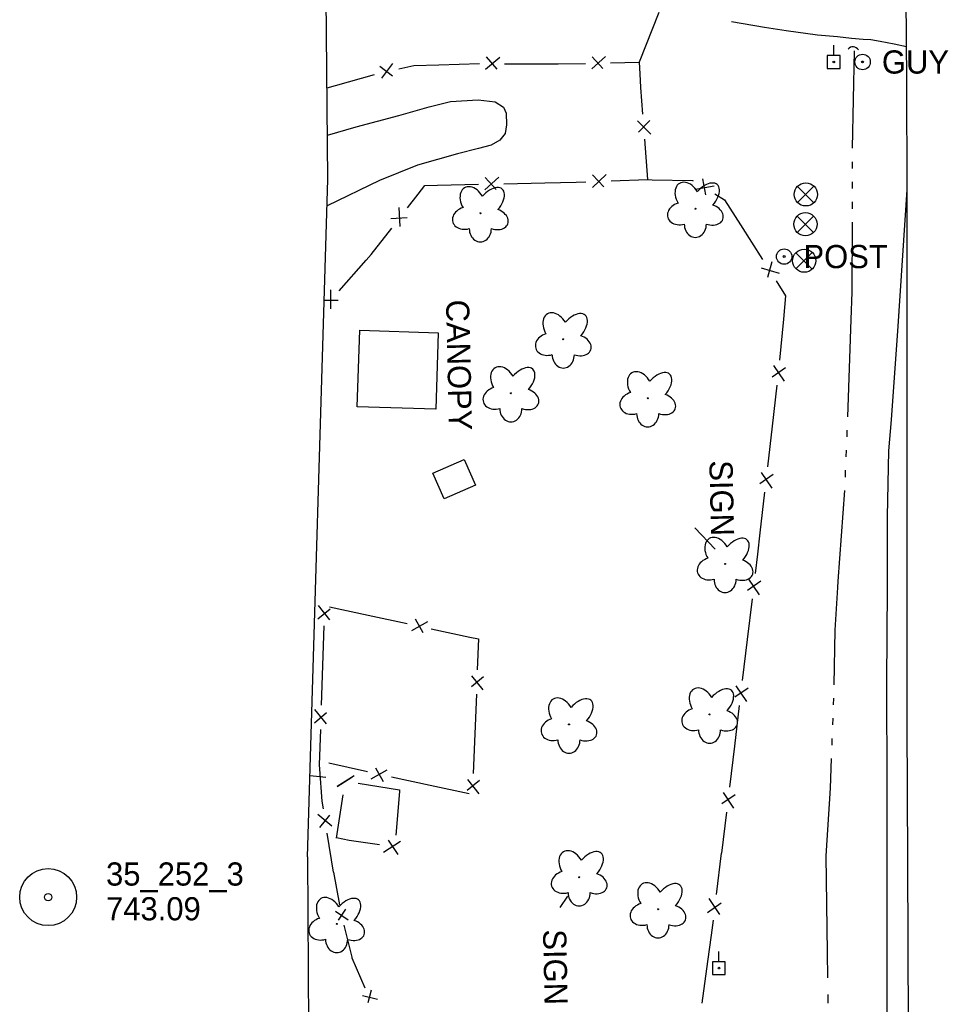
# Model space of a CAD drawing. Extents: x 589250 to 1188077, y 162953 to 363065.
# Drawn here: x 593901.4 to 594142.1, y 167192.5 to 167447.5 of the extents above; entities that cross this region are included whole.
import ezdxf

# ---------------------------------------------------------------- set-up
doc = ezdxf.new("R2010")
doc.units = 0
for name, color, linetype in [('E_BLD', 7, 'Continuous'), ('E_BLD_HvyDash', 7, 'Continuous'), ('E_BLD_Text', 7, 'Continuous'), ('E_DRN', 7, 'Continuous'), ('E_DWY', 7, 'Continuous'), ('E_FEN_P', 7, 'Continuous'), ('E_LAND_Vegetation', 7, 'Continuous'), ('E_MAP_Limits', 7, 'Continuous'), ('E_MAP_PassPoints', 7, 'Continuous'), ('E_MISCPROP', 7, 'Continuous'), ('E_RDWY', 7, 'Continuous'), ('E_RDWY_Gravel', 7, 'Continuous'), ('E_SGN', 7, 'Continuous'), ('E_SGN_Text', 7, 'Continuous'), ('E_SIG', 7, 'Continuous'), ('E_UTL_EGuyWire', 7, 'Continuous'), ('E_UTL_EPowerPole', 7, 'Continuous'), ('E_WTR_FlowLine', 7, 'Continuous')]:
    doc.layers.add(name, color=color, linetype=linetype)

msp = doc.modelspace()

# ---------------------------------------------------------------- linework, layer by layer
at = {"layer": 'E_BLD'}
for p, q in [((594008.48, 167330.09), (594016.61, 167333.62)), ((594016.61, 167333.62), (594019.52, 167326.94)), ((594011.38, 167323.41), (594008.48, 167330.09)), ((594019.52, 167326.94), (594011.38, 167323.41))]:
    msp.add_line(p, q, dxfattribs=at)
at = {"layer": 'E_BLD_HvyDash'}
for p, q in [((593988.89, 167347.27), (593989.55, 167367.09)), ((593989.55, 167367.09), (594009.89, 167366.41)), ((594009.89, 167366.41), (594009.23, 167346.59)), ((594009.23, 167346.59), (593988.89, 167347.27))]:
    msp.add_line(p, q, dxfattribs=at)
at = {"layer": 'E_DRN'}
msp.add_arc((594117.33, 167438.77), 1.68, 32.5105, 138.7707, dxfattribs=at)
at = {"layer": 'E_DWY'}
for p, q in [((594085.88, 167446.98), (594094.4, 167445.58)), ((594094.4, 167445.58), (594100.04, 167444.64)), ((594100.04, 167444.64), (594108.15, 167443.56)), ((594108.15, 167443.56), (594113.37, 167443.15)), ((594113.37, 167443.15), (594116.99, 167442.7)), ((594116.99, 167442.7), (594120.01, 167442.44)), ((594120.01, 167442.44), (594122.01, 167442.35)), ((594122.01, 167442.35), (594124.36, 167441.94)), ((594124.36, 167441.94), (594128.06, 167441.23)), ((594128.06, 167441.23), (594131.2, 167440.57)), ((594013.06, 167426.29), (594020.2, 167426.73)), ((594020.2, 167426.73), (594024.62, 167426.17)), ((593999.64, 167422.64), (594007.54, 167424.9)), ((594007.54, 167424.9), (594013.06, 167426.29)), ((594024.62, 167426.17), (594026.79, 167424.81)), ((594026.79, 167424.81), (594027.5, 167423.29)), ((593988.62, 167419.77), (593999.64, 167422.64)), ((594027.5, 167423.29), (594027.57, 167420.22)), ((593981.2, 167417.55), (593988.62, 167419.77)), ((594027.57, 167420.22), (594027.22, 167418.01)), ((594025.86, 167416.3), (594023.61, 167414.98)), ((594027.22, 167418.01), (594025.86, 167416.3)), ((594020.29, 167414.1), (594014.91, 167412.77)), ((594023.61, 167414.98), (594020.29, 167414.1)), ((594014.91, 167412.77), (594004.49, 167409.85)), ((594004.49, 167409.85), (593994.63, 167405.81)), ((593994.63, 167405.81), (593981.1, 167399.32))]:
    msp.add_line(p, q, dxfattribs=at)
at = {"layer": 'E_FEN_P'}
for p, q in [((594067.06, 167449.35), (594061.98, 167436.44)), ((594022.16, 167434.65), (594025.83, 167437.81)), ((594022.34, 167437.83), (594025.07, 167434.7)), ((594049.64, 167434.72), (594053.22, 167437.97)), ((594049.74, 167437.9), (594052.55, 167434.84)), ((593994.73, 167435.44), (593998.07, 167432.98)), ((593995.23, 167432.3), (593998.13, 167436.17)), ((593999.69, 167434.76), (594003.58, 167435.59)), ((594003.58, 167435.59), (594010.08, 167435.8)), ((594010.08, 167435.8), (594020.55, 167436.13)), ((594027.04, 167436.09), (594037.52, 167436.03)), ((594037.52, 167436.03), (594040.93, 167436.01)), ((594040.93, 167436.01), (594048, 167436.15)), ((594054.48, 167436.28), (594061.98, 167436.44)), ((594061.98, 167436.44), (594062.14, 167433.45)), ((593983.29, 167430.42), (593993.38, 167433.26)), ((594062.14, 167433.45), (594062.33, 167429.96)), ((593981.1, 167429.8), (593983.29, 167430.42)), ((594062.33, 167429.96), (594062.84, 167423)), ((594061.49, 167421.28), (594064.93, 167417.88)), ((594064.68, 167421.35), (594061.78, 167418.38)), ((594063.32, 167416.53), (594064.09, 167406.08)), ((594021.96, 167403.4), (594025.6, 167406.7)), ((594022.07, 167406.63), (594024.91, 167403.53)), ((594049.82, 167404.04), (594053.39, 167407.4)), ((594049.86, 167407.27), (594052.77, 167404.22)), ((594054.7, 167405.72), (594064.09, 167406.08)), ((594064.09, 167406.08), (594065.32, 167406.05)), ((594065.32, 167406.05), (594075.79, 167405.81)), ((594078.36, 167406.29), (594079.13, 167402.15)), ((594004.7, 167402.27), (594006.45, 167404.58)), ((594006.45, 167404.58), (594009.67, 167404.64)), ((594009.67, 167404.64), (594020.3, 167404.86)), ((594026.87, 167404.99), (594037.5, 167405.21)), ((594037.5, 167405.21), (594045.59, 167405.37)), ((594045.59, 167405.37), (594048.13, 167405.47)), ((594075.79, 167405.81), (594075.92, 167405.73)), ((594076.56, 167403.61), (594081.4, 167404.48)), ((594001.92, 167398.72), (594004.7, 167402.27)), ((594081.57, 167402.35), (594084.06, 167400.86)), ((594084.06, 167400.86), (594088.21, 167394.34)), ((594000.05, 167393.9), (593999.79, 167398.81)), ((593997.62, 167396.02), (594001.82, 167396.27)), ((593992.5, 167386.67), (593997.87, 167393.53)), ((594088.21, 167394.34), (594093.91, 167385.37)), ((593991.23, 167385.24), (593992.5, 167386.67)), ((593984.2, 167377.27), (593991.23, 167385.24)), ((594093.53, 167383.19), (594098.24, 167381.8)), ((594096.34, 167384.78), (594095.17, 167380.74)), ((594097.44, 167379.82), (594099.88, 167375.97)), ((593982.04, 167372.58), (593982.07, 167377.49)), ((594099.88, 167375.97), (594099.32, 167369.93)), ((593980.37, 167374.84), (593983.94, 167374.84)), ((594099.32, 167369.93), (594098.32, 167359.35)), ((594096.72, 167357.89), (594099.49, 167353.84)), ((594099.9, 167357.35), (594096.44, 167354.95)), ((594097.63, 167352.81), (594096.41, 167342.25)), ((594096.41, 167342.25), (594095.19, 167331.69)), ((594096.71, 167329.7), (594093.25, 167327.29)), ((594093.52, 167330.24), (594096.3, 167326.19)), ((594094.43, 167325.15), (594093.22, 167314.6)), ((594093.22, 167314.6), (594092.57, 167309.04)), ((594092.57, 167309.04), (594091.97, 167304.04)), ((594093.48, 167302.04), (594090.01, 167299.65)), ((594090.3, 167302.59), (594093.06, 167298.53)), ((594091.19, 167297.51), (594089.92, 167286.95)), ((593978.72, 167292.34), (593981.86, 167294.93)), ((593981.83, 167292.07), (593978.84, 167295.76)), ((593981.72, 167295.41), (593991.77, 167293.25)), ((593991.77, 167293.25), (594001.82, 167291.09)), ((594003.06, 167289.35), (594007.21, 167291.65)), ((594003.87, 167292.37), (594005.87, 167288.82)), ((593980, 167280.27), (593980.34, 167290.54)), ((594008.04, 167289.76), (594018.09, 167287.6)), ((594018.09, 167287.6), (594020.33, 167287.12)), ((594020.33, 167287.12), (594020.01, 167279.14)), ((594089.92, 167286.95), (594088.66, 167276.4)), ((593979.66, 167270), (593980, 167280.27)), ((594021.62, 167277.33), (594018.46, 167274.75)), ((594018.51, 167277.61), (594021.48, 167273.91)), ((594090.16, 167274.4), (594086.7, 167272.01)), ((594086.98, 167274.96), (594089.74, 167270.9)), ((594019.76, 167272.78), (594019.36, 167262.51)), ((593980.94, 167265.17), (593977.94, 167268.85)), ((594087.87, 167269.87), (594086.61, 167259.32)), ((593977.83, 167265.44), (593980.97, 167268.03)), ((593979.14, 167254.53), (593979.45, 167263.64)), ((594019.36, 167262.51), (594018.95, 167252.24)), ((594086.61, 167259.32), (594085.34, 167248.76)), ((593979.23, 167253.37), (593979.14, 167254.53)), ((593979.83, 167245.13), (593979.23, 167253.37)), ((593991.56, 167252.73), (593981.52, 167254.92)), ((593996.54, 167253.11), (593992.38, 167250.83)), ((593995.71, 167250.1), (593993.73, 167253.66)), ((593983.67, 167249.01), (593988.11, 167251.77)), ((593983.69, 167248.88), (593987.46, 167251.31)), ((594007.82, 167249.17), (593997.78, 167251.37)), ((594020.56, 167250.43), (594017.4, 167247.86)), ((594017.45, 167250.71), (594020.43, 167247.01)), ((593989.12, 167249.74), (593999.86, 167248.01)), ((593999.86, 167248.01), (593999.83, 167247.58)), ((594017.86, 167246.97), (594007.82, 167249.17)), ((593983.52, 167235.52), (593985.23, 167246.71)), ((593999.83, 167247.58), (593998.86, 167236.3)), ((594086.85, 167246.77), (594083.38, 167244.38)), ((594083.67, 167247.32), (594086.43, 167243.26)), ((593980.15, 167243.14), (593979.83, 167245.13)), ((593982.32, 167238.64), (593978.68, 167241.69)), ((593979.21, 167238.31), (593981.81, 167241.45)), ((594084.55, 167242.23), (594083.29, 167231.68)), ((593982.75, 167226.7), (593981.14, 167236.85)), ((593986.8, 167234.93), (593983.51, 167235.59)), ((593994.68, 167233.82), (593986.8, 167234.93)), ((594000.12, 167234.66), (593995.74, 167231.81)), ((593999.46, 167231.29), (593996.99, 167235.03)), ((594081.99, 167220.93), (594083.29, 167231.68)), ((593982.75, 167226.7), (593984.29, 167218.23)), ((594082.89, 167215.75), (594080.08, 167219.89)), ((594079.65, 167216.32), (594083.18, 167218.75)), ((593983.3, 167216.63), (593986.54, 167214.34)), ((593985.86, 167217.12), (593983.92, 167214.32)), ((593985.42, 167213.03), (593987.47, 167204.68)), ((594080.71, 167210.44), (594081.18, 167214.28)), ((594079.76, 167203.55), (594080.71, 167210.44)), ((593987.47, 167204.68), (593987.51, 167204.54)), ((593987.51, 167204.54), (593990.87, 167196.77)), ((594078.28, 167192.83), (594079.76, 167203.55)), ((593990.25, 167194.79), (593994.11, 167193.81)), ((593992.47, 167196.16), (593991.66, 167192.85))]:
    msp.add_line(p, q, dxfattribs=at)
at = {"layer": 'E_LAND_Vegetation'}
for centre in [(594076.52, 167398.54), (594020.81, 167397.37), (594042.29, 167364.72), (594028.72, 167350.76), (594064.17, 167349.46), (594084.23, 167306.57), (594080.2, 167267.57), (594043.77, 167264.98), (594046.43, 167225.41), (594066.85, 167217.12), (593983.58, 167213.31)]:
    msp.add_circle(centre, 0.128, dxfattribs=at)
for centre, major_axis, ratio in [((594074.53, 167401.46), (2.14, -3.64), 0.691916), ((594018.82, 167400.29), (2.14, -3.64), 0.691916), ((594023.34, 167400.04), (-3.12, -3.58), 0.560249), ((594079.05, 167401.21), (-3.12, -3.58), 0.560249), ((594017.11, 167396.1), (3.46, 1.03), 0.782863), ((594024.51, 167395.84), (-3.43, 1.18), 0.716896), ((594072.82, 167397.27), (3.46, 1.03), 0.782863), ((594080.22, 167397.01), (-3.43, 1.18), 0.716896), ((594020.79, 167393.39), (0, 3.45), 0.832022), ((594076.5, 167394.56), (0, 3.45), 0.832022), ((594040.31, 167367.64), (2.14, -3.64), 0.691916), ((594044.83, 167367.39), (-3.12, -3.58), 0.560249), ((594038.6, 167363.45), (3.46, 1.03), 0.782863), ((594046, 167363.19), (-3.43, 1.18), 0.716896), ((594042.28, 167360.73), (0, 3.45), 0.832022), ((594026.74, 167353.68), (2.14, -3.64), 0.691916), ((594031.25, 167353.43), (-3.12, -3.58), 0.560249), ((594062.19, 167352.38), (2.14, -3.64), 0.691916), ((594066.71, 167352.13), (-3.12, -3.58), 0.560249), ((594025.03, 167349.49), (3.46, 1.03), 0.782863), ((594032.43, 167349.23), (-3.43, 1.18), 0.716896), ((594060.48, 167348.19), (3.46, 1.03), 0.782863), ((594067.88, 167347.93), (-3.43, 1.18), 0.716896), ((594028.71, 167346.78), (0, 3.45), 0.832022), ((594064.16, 167345.48), (0, 3.45), 0.832022), ((594082.24, 167309.49), (2.14, -3.64), 0.691916), ((594086.76, 167309.23), (-3.12, -3.58), 0.560249), ((594080.53, 167305.3), (3.46, 1.03), 0.782863), ((594087.93, 167305.04), (-3.43, 1.18), 0.716896), ((594084.21, 167302.58), (0, 3.45), 0.832022), ((594078.22, 167270.5), (2.14, -3.64), 0.691916), ((594082.73, 167270.24), (-3.12, -3.58), 0.560249), ((594041.79, 167267.9), (2.14, -3.64), 0.691916), ((594046.3, 167267.65), (-3.12, -3.58), 0.560249), ((594076.51, 167266.31), (3.46, 1.03), 0.782863), ((594083.91, 167266.04), (-3.43, 1.18), 0.716896), ((594040.08, 167263.71), (3.46, 1.03), 0.782863), ((594047.48, 167263.45), (-3.43, 1.18), 0.716896), ((594080.19, 167263.59), (0, 3.45), 0.832022), ((594043.76, 167260.99), (0, 3.45), 0.832022), ((594044.45, 167228.34), (2.13, -3.65), 0.691916), ((594048.97, 167228.07), (-3.13, -3.57), 0.560249), ((594042.73, 167224.15), (3.47, 1.02), 0.782863), ((594050.13, 167223.87), (-3.42, 1.19), 0.716896), ((594064.87, 167220.05), (2.13, -3.65), 0.691916), ((594069.39, 167219.78), (-3.13, -3.57), 0.560249), ((593981.61, 167216.24), (2.13, -3.65), 0.691916), ((593986.12, 167215.97), (-3.13, -3.57), 0.560249), ((594046.4, 167221.43), (0.01, 3.45), 0.832022), ((594063.15, 167215.86), (3.47, 1.02), 0.782863), ((594070.55, 167215.58), (-3.42, 1.19), 0.716896), ((593979.89, 167212.05), (3.47, 1.02), 0.782863), ((593987.29, 167211.77), (-3.42, 1.19), 0.716896), ((594066.83, 167213.14), (0.01, 3.45), 0.832022), ((593983.56, 167209.33), (0.01, 3.45), 0.832022)]:
    msp.add_ellipse(centre, major_axis=major_axis, ratio=ratio, start_param=1.570796, end_param=4.712389, dxfattribs=at)
at = {"layer": 'E_MAP_Limits'}
for p, q in [((593981.3, 167406.1), (593980.1, 167543.31)), ((593976.04, 167230.7), (593981.3, 167406.1)), ((593976.04, 167230.7), (593977.25, 166969.82))]:
    msp.add_line(p, q, dxfattribs=at)
at = {"layer": 'E_MAP_PassPoints'}
for radius in [7.38, 7.38, 0.945, 0.945]:
    msp.add_circle((593908.81, 167220.26), radius, dxfattribs=at)
at = {"layer": 'E_MISCPROP'}
for radius in [2, 0.25]:
    msp.add_circle((594099.52, 167386.14), radius, dxfattribs=at)
at = {"layer": 'E_RDWY'}
for p, q in [((594131.28, 167431.53), (594131.04, 167458.85)), ((594131.37, 167403.44), (594131.28, 167431.53)), ((594131.35, 167357.74), (594131.37, 167403.44)), ((594131.36, 167315.11), (594131.35, 167357.74)), ((594131.4, 167265.32), (594131.36, 167315.11)), ((594131.52, 167229.54), (594131.4, 167265.32)), ((594131.74, 167180.13), (594131.52, 167229.54))]:
    msp.add_line(p, q, dxfattribs=at)
at = {"layer": 'E_RDWY_Gravel'}
for p, q in [((594129.06, 167368.16), (594131.37, 167403.44)), ((594127.29, 167343.86), (594129.06, 167368.16)), ((594126.68, 167335.83), (594127.29, 167343.86)), ((594126.28, 167318.84), (594126.68, 167335.83)), ((594126.25, 167300.4), (594126.28, 167318.84)), ((594126.16, 167275.8), (594126.25, 167300.4)), ((594126.2, 167248.6), (594126.16, 167275.8)), ((594126.17, 167229.37), (594126.2, 167248.6)), ((594126.17, 167200.27), (594126.17, 167229.37)), ((594126.27, 167169.49), (594126.17, 167200.27))]:
    msp.add_line(p, q, dxfattribs=at)
at = {"layer": 'E_SGN'}
for p, q in [((594081.66, 167310.36), (594076.38, 167315.92)), ((593976.67, 167251.72), (593980.75, 167251.35)), ((594041.44, 167217.6), (594043.46, 167220.53))]:
    msp.add_line(p, q, dxfattribs=at)
at = {"layer": 'E_SIG'}
for points in [[(594107.19, 167404.36), (594103, 167400.13)], [(594103, 167404.32), (594107.23, 167400.09)], [(594107.09, 167396.63), (594102.9, 167392.39)], [(594102.9, 167396.58), (594107.13, 167392.35)], [(594106.77, 167387.2), (594102.57, 167382.96)], [(594102.57, 167387.15), (594106.8, 167382.92)]]:
    msp.add_lwpolyline(points, dxfattribs=at)
for centre in [(594105.13, 167402.24), (594105.03, 167394.51), (594104.71, 167385.07)]:
    msp.add_circle(centre, 3, dxfattribs=at)
at = {"layer": 'E_UTL_EGuyWire'}
for radius in [2, 0.25]:
    msp.add_circle((594119.84, 167436.53), radius, dxfattribs=at)
at = {"layer": 'E_UTL_EPowerPole'}
for points in [[(594112.35, 167438.21), (594112.35, 167440.86)], [(594114.03, 167438.21), (594110.68, 167438.21)], [(594110.68, 167438.21), (594110.68, 167434.86)], [(594114.03, 167434.86), (594114.03, 167438.21)], [(594110.68, 167434.86), (594114.03, 167434.86)], [(594082.59, 167203.54), (594082.59, 167206.19)], [(594084.26, 167203.54), (594080.91, 167203.54)], [(594080.91, 167203.54), (594080.91, 167200.19)], [(594084.26, 167200.19), (594084.26, 167203.54)], [(594080.91, 167200.19), (594084.26, 167200.19)]]:
    msp.add_lwpolyline(points, dxfattribs=at)
for centre in [(594112.38, 167436.54), (594082.62, 167201.87)]:
    msp.add_circle(centre, 0.217, dxfattribs=at)
at = {"layer": 'E_WTR_FlowLine'}
for p, q in [((594117.68, 167439.38), (594117.15, 167414.19)), ((594117.11, 167410.71), (594117.11, 167408.97)), ((594117.1, 167405.5), (594117.1, 167403.76)), ((594117.1, 167400.28), (594117.1, 167398.54)), ((594117.1, 167395.07), (594117.08, 167376.95)), ((594117.08, 167376.95), (594116.83, 167369.87)), ((594116.83, 167369.87), (594116.48, 167359.76)), ((594116.48, 167359.76), (594115.93, 167344.68)), ((594115.79, 167341.21), (594115.72, 167339.47)), ((594115.57, 167336), (594115.5, 167334.26)), ((594115.36, 167330.79), (594115.28, 167329.05)), ((594115.13, 167325.58), (594113.43, 167302.08)), ((594113.43, 167302.08), (594113.33, 167300.44)), ((594113.33, 167300.44), (594112.66, 167289.36)), ((594112.66, 167289.36), (594112.38, 167275.26)), ((594112.3, 167271.78), (594112.23, 167270.05)), ((594112.1, 167266.57), (594112.04, 167264.84)), ((594111.9, 167261.36), (594111.84, 167259.62)), ((594111.71, 167256.15), (594111.42, 167248.5)), ((594111.42, 167248.5), (594110.34, 167230.99)), ((594110.34, 167230.99), (594110.66, 167205.92)), ((594110.66, 167205.92), (594110.76, 167199.37)), ((594110.83, 167195.01), (594110.86, 167192.83))]:
    msp.add_line(p, q, dxfattribs=at)

# ---------------------------------------------------------------- texts
at = {"layer": 'E_BLD_Text'}
msp.add_text('CANOPY', height=6, rotation=271.3512, dxfattribs=at).set_placement((594011.88, 167374.92))
at = {"layer": 'E_MAP_PassPoints'}
for s, p in [('35_252_3', (593923.81, 167223.25)), ('35_252_3', (593923.81, 167223.25)), ('743.09', (593923.81, 167214.25)), ('743.09', (593923.81, 167214.25))]:
    msp.add_text(s, height=6, dxfattribs=at).set_placement(p)
at = {"layer": 'E_MISCPROP'}
msp.add_text('POST', height=6, dxfattribs=at).set_placement((594104.52, 167383.14))
at = {"layer": 'E_SGN_Text'}
for rotation, p in [(271.3512, (594080.12, 167333.32)), (271.1948, (594037.03, 167211.87))]:
    msp.add_text('SIGN', height=6, rotation=rotation, dxfattribs=at).set_placement(p)
at = {"layer": 'E_UTL_EGuyWire'}
msp.add_text('GUY', height=6, dxfattribs=at).set_placement((594124.84, 167433.53))

doc.saveas('drawing.dxf')
